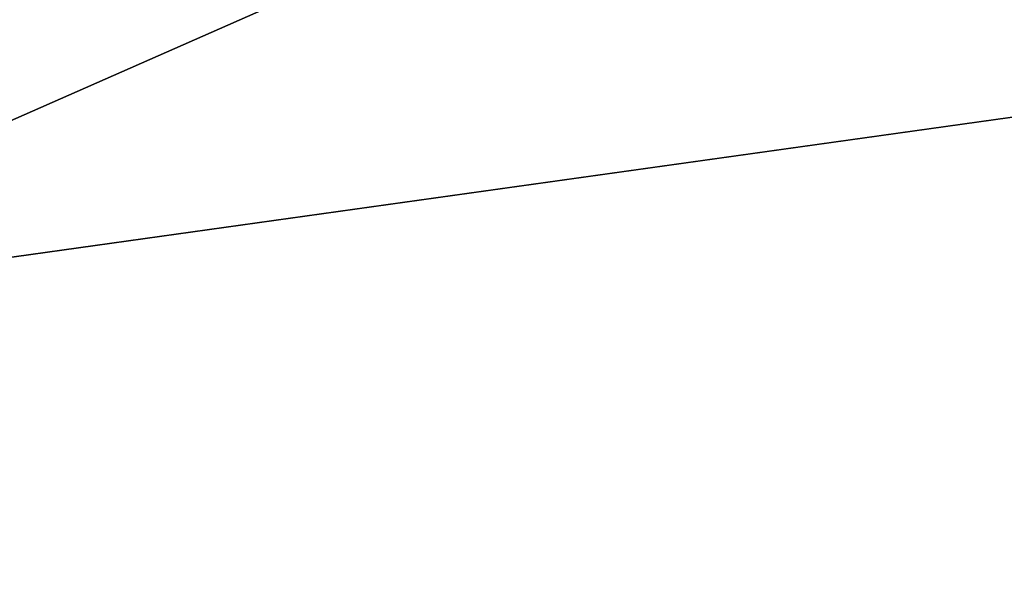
# Model space of a CAD drawing. Extents: x -252 to 252, y -10 to 1339.
# Tile 691 of 1056: x -113.905 to -113.417, y 1276.137 to 1276.423. Entities that reach past the tile are written whole.
import ezdxf

# ---------------------------------------------------------------- set-up
doc = ezdxf.new("R2010")
doc.units = 0
doc.header["$LTSCALE"] = 52.148148
for name, color, linetype in [('136', 7, 'CONTINUOUS'), ('1900', 7, 'CONTINUOUS'), ('1901', 7, 'CONTINUOUS'), ('1921', 7, 'CONTINUOUS'), ('2776', 7, 'CONTINUOUS'), ('2785', 7, 'CONTINUOUS')]:
    doc.layers.add(name, color=color, linetype=linetype)

msp = doc.modelspace()

# ---------------------------------------------------------------- linework, layer by layer
at = {"layer": '136', "color": 7, "linetype": 'CONTINUOUS'}
for points in [[(-210, 1271.72183, -7.77818), (-210, 1279.5, -11), (-60, 1273.03436, -8.89919), (-210, 1271.72183, -7.77818)], [(-210, 1279.5, -11), (-60, 1279.5, -11), (-60, 1273.03436, -8.89919), (-210, 1279.5, -11)], [(-210, 1279.5, 11), (-210, 1271.72183, 7.77818), (-60, 1279.5, 11), (-210, 1279.5, 11)], [(-60, 1279.5, 11), (-210, 1271.72183, 7.77818), (-60, 1273.03436, 8.89919), (-60, 1279.5, 11)]]:
    msp.add_3dface(points, dxfattribs=at)
at = {"layer": '1900', "color": 7, "linetype": 'CONTINUOUS'}
msp.add_3dface([(-114.89305, 1275.93978, -68.5), (-114.58722, 1277.78361, -68.5), (-112.45373, 1277.01402, -68.5), (-114.89305, 1275.93978, -68.5)], dxfattribs=at)
at = {"layer": '1901', "color": 7, "linetype": 'CONTINUOUS'}
for points in [[(-115.71762, 1276.05181, -15.5), (-106.59325, 1277.32929, -15.5), (-113.09266, 1277.4486, -15.5), (-115.71762, 1276.05181, -15.5)], [(-104.00967, 1275.85104, -15.5), (-106.59325, 1277.32929, -15.5), (-115.71762, 1276.05181, -15.5), (-104.00967, 1275.85104, -15.5)]]:
    msp.add_3dface(points, dxfattribs=at)
at = {"layer": '1921', "color": 7, "linetype": 'CONTINUOUS'}
for points in [[(-116.43355, 1276.14105, -15.63397), (-113.41709, 1277.86144, -15.63397), (-116.65856, 1276.43007, -16.00045), (-116.43355, 1276.14105, -15.63397)], [(-116.43355, 1276.14105, -15.63397), (-115.71762, 1276.05181, -15.5), (-113.41709, 1277.86144, -15.63397), (-116.43355, 1276.14105, -15.63397)], [(-115.71762, 1276.05181, -15.5), (-113.09266, 1277.4486, -15.5), (-113.41709, 1277.86144, -15.63397), (-115.71762, 1276.05181, -15.5)]]:
    msp.add_3dface(points, dxfattribs=at)
at = {"layer": '2776', "color": 7, "linetype": 'CONTINUOUS'}
for points in [[(-113.71441, 1278.25112, -68.47071), (-114.58722, 1277.78361, -68.5), (-116.97109, 1276.3145, -68.47071), (-113.71441, 1278.25112, -68.47071)], [(-114.63162, 1277.87367, -68.4), (-113.71441, 1278.25112, -68.47071), (-116.97109, 1276.3145, -68.47071), (-114.63162, 1277.87367, -68.4)]]:
    msp.add_3dface(points, dxfattribs=at)
at = {"layer": '2785', "color": 7, "linetype": 'CONTINUOUS'}
msp.add_3dface([(-114.89305, 1275.93978, -68.5), (-112.45373, 1277.01402, -68.5), (-112.25299, 1274.50879, -68.4), (-114.89305, 1275.93978, -68.5)], dxfattribs=at)

doc.saveas('drawing.dxf')
